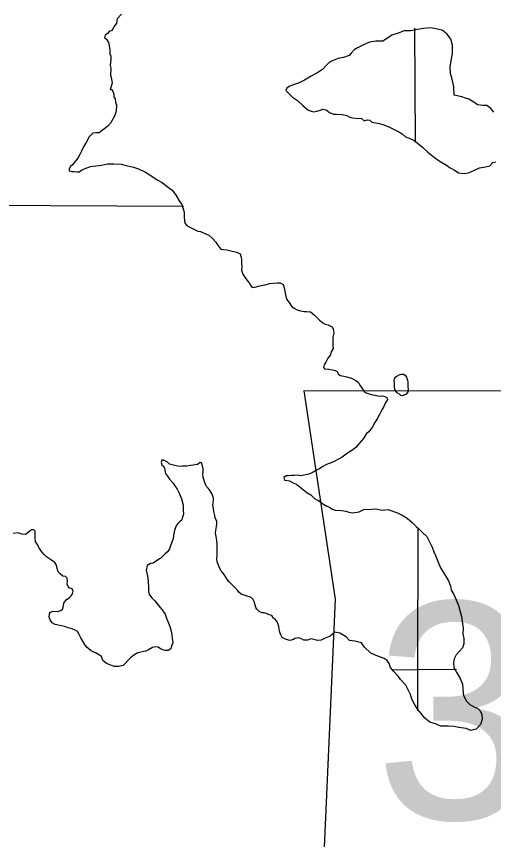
# Model space of a CAD drawing. Extents: x 77230 to 630905, y 790554 to 1662844.
# Drawn here: x 303084 to 308314, y 1578451 to 1587473 of the extents above; entities that cross this region are included whole.
import ezdxf

# ---------------------------------------------------------------- set-up
doc = ezdxf.new("R2010")
doc.units = 0
for name, color, linetype in [('Level 15', 7, 'Continuous'), ('Level 16', 7, 'Continuous'), ('Level 17', 7, 'Continuous'), ('Level 24', 7, 'Continuous')]:
    doc.layers.add(name, color=color, linetype=linetype)

msp = doc.modelspace()

# ---------------------------------------------------------------- linework, layer by layer
at = {"layer": 'Level 15'}
msp.add_lwpolyline([(299812.2, 1585441.6), (301992.1, 1585408.8), (304916.6, 1585392.6)], dxfattribs=at)
at = {"layer": 'Level 16'}
for points in [[(307448.6, 1587343.6), (307454.7, 1586096.4)], [(307485.3, 1581862), (307482.3, 1580303), (307479.7, 1579860.4)], [(307909.7, 1580315.1), (307480.2, 1580311), (307210.3, 1580306.9)]]:
    msp.add_lwpolyline(points, dxfattribs=at)
at = {"layer": 'Level 17'}
for points in [[(304235.2, 1587497.3), (304187.7, 1587446.9), (304185.9, 1587428.9), (304180.2, 1587396.8), (304160.4, 1587368.7), (304140.7, 1587336.5), (304125, 1587314.3), (304105, 1587312.2), (304081.3, 1587286), (304055.5, 1587267.8), (304049.7, 1587239.7), (304069.8, 1587223.9), (304092, 1587188), (304102.3, 1587152.1), (304106.6, 1587110.1), (304106.9, 1587074.1), (304109, 1587062.1), (304117.2, 1587038.1), (304119.5, 1587002.1), (304115.7, 1586974.1), (304112, 1586936), (304120.2, 1586906.1), (304120.4, 1586882.1), (304116.7, 1586854), (304114.9, 1586828), (304121.1, 1586804), (304127.2, 1586784.1), (304133.5, 1586740.1), (304112.1, 1586671.9), (304132.1, 1586674.1)], [(308318.4, 1586425.1), (308284.2, 1586462.9), (308242, 1586496.6), (308198.1, 1586498.2), (308140.2, 1586505.8), (308098.1, 1586533.5), (308041.9, 1586567), (308007.9, 1586578.8), (307965.9, 1586592.4), (307881.9, 1586611.8), (307879.2, 1586701.8), (307862.6, 1586785.7), (307844.1, 1586847.6), (307839.6, 1586915.6), (307848.9, 1586991.7), (307864.3, 1587065.9), (307865.6, 1587159.9), (307847.1, 1587225.8), (307806.7, 1587279.5), (307750.5, 1587323.1), (307626.6, 1587348.1), (307546.8, 1587339.5), (307481.1, 1587329), (307407.4, 1587316.4), (307335.5, 1587313.8), (307267.9, 1587291.3), (307200.2, 1587266.7), (307140.7, 1587228.2)], [(307140.7, 1587228.2), (307099, 1587203.9), (307023.2, 1587201.3), (306953.4, 1587190.7), (306887.8, 1587162.2), (306824.2, 1587129.7), (306786.5, 1587105.4), (306752.8, 1587071.1), (306733.1, 1587044.9), (306669.4, 1587022.4), (306611.6, 1587011.9), (306557.9, 1586989.5), (306514.2, 1586967.1), (306480.5, 1586936.8), (306439, 1586892.5), (306389.4, 1586860.1), (306313.9, 1586817.4), (306242.4, 1586774.9), (306184.8, 1586744.4), (306119.1, 1586723.9), (306075.3, 1586705.5), (306049.6, 1586685.3), (306035.8, 1586661.2), (306061.9, 1586635.4), (306112.2, 1586589.7), (306166.4, 1586552.1), (306224.7, 1586496.6), (306278.9, 1586451), (306305, 1586437.2), (306339, 1586429.4), (306376.8, 1586435.7), (306418.7, 1586444.1), (306444.5, 1586456.3), (306478.5, 1586450.6), (306516.6, 1586418.8), (306560.7, 1586403.2), (306594.6, 1586401.5)], [(304132.1, 1586674.1), (304152.5, 1586620.2), (304150.7, 1586592.2), (304166.8, 1586570.3), (304171.1, 1586532.3), (304179.4, 1586502.3), (304181.3, 1586504.4), (304175.9, 1586434.3), (304158.4, 1586380.1), (304130.9, 1586327.9), (304115.1, 1586301.7), (304085.4, 1586271.5), (304051.7, 1586245.2), (304025.9, 1586227), (303992.2, 1586198.7), (303954.3, 1586198.4), (303922.4, 1586194.1)], [(306560.7, 1586403.2), (306656.5, 1586397.9), (306704.4, 1586388.3), (306738.5, 1586368.6), (306768.5, 1586362.8), (306838.4, 1586353.4), (306864.3, 1586357.6), (306894.5, 1586327.8), (306928.3, 1586338.1), (306958.3, 1586336.3), (306978.4, 1586314.5), (307046.3, 1586303), (307100.3, 1586289.4), (307166.4, 1586261.9), (307218.5, 1586238.3), (307274.6, 1586206.7), (307312.7, 1586185), (307350.8, 1586153.3), (307390.9, 1586137.6), (307442.9, 1586114), (307497.2, 1586072.4), (307537.3, 1586038.7), (307595.6, 1585985.2), (307665.9, 1585925.7), (307718.1, 1585890.1), (307798.3, 1585844.7), (307840.4, 1585815), (307892.6, 1585783.4), (307928.7, 1585759.7), (307992.6, 1585750.2), (308040.4, 1585758.6), (308104, 1585789.1), (308159.7, 1585813.6), (308227.5, 1585824.1), (308275.3, 1585836.5), (308304.9, 1585870.7), (308340.7, 1585881)], [(303922.4, 1586194.1), (303878.9, 1586149.8), (303867.1, 1586123.7), (303849.4, 1586091.5), (303823.8, 1586051.3), (303796.3, 1585997), (303780.6, 1585960.9), (303757, 1585920.7), (303725.4, 1585880.4), (303699.7, 1585846.2), (303677.9, 1585828), (303662.2, 1585803.9), (303660.4, 1585779.8), (303690.4, 1585772.1), (303716.3, 1585772.3), (303750.2, 1585768.5), (303772.2, 1585768.7), (303798, 1585786.9), (303835.8, 1585805.2), (303895.4, 1585827.7), (303955.2, 1585836.2), (304017, 1585844.7), (304082.8, 1585857.2), (304152.6, 1585855.8), (304230.5, 1585852.4), (304286.4, 1585838.8), (304366.4, 1585821.5), (304422.4, 1585801.9), (304498.5, 1585766.5), (304558.7, 1585730.9), (304624.9, 1585681.4), (304683, 1585653.9), (304723.2, 1585620.2), (304789.5, 1585568.7), (304827.7, 1585521), (304866.2, 1585453.2), (304896.5, 1585413.5), (304912.8, 1585365.6), (304921.1, 1585327.6), (304923.5, 1585277.6), (304927.9, 1585229.6), (304934.1, 1585203.6), (304956.2, 1585179.8), (305006.3, 1585152.2), (305072.4, 1585118.7), (305100.4, 1585116.9), (305148.4, 1585095.3), (305194.5, 1585075.6), (305234.7, 1585039.9), (305268.9, 1585000.2), (305289.1, 1584970.3), (305309.3, 1584940.5), (305325.4, 1584922.6), (305353.4, 1584918.8), (305391.3, 1584913.1), (305449.3, 1584901.6), (305501.3, 1584888), (305535.3, 1584872.2), (305547.6, 1584836.3), (305549.8, 1584804.3), (305552.1, 1584768.3), (305554.4, 1584728.3), (305552.8, 1584690.3), (305567.1, 1584648.4), (305589.3, 1584614.5), (305613.5, 1584578.7), (305633.7, 1584552.8), (305649.8, 1584527), (305670, 1584503.1), (305695.9, 1584505.3), (305737.7, 1584517.6), (305767.6, 1584523.9), (305809.4, 1584532.2), (305857.2, 1584544.6), (305903.1, 1584551), (305941, 1584553.3), (305976.9, 1584551.6), (306007, 1584533.8), (306019.2, 1584497.9), (306025.5, 1584461.9), (306033.8, 1584419.9), (306044.2, 1584374), (306072.4, 1584338.2), (306098.6, 1584298.4), (306128.8, 1584274.6), (306160.8, 1584258.9), (306196.8, 1584247.1), (306238.8, 1584239.5), (306264.7, 1584239.7), (306308.7, 1584234), (306328.8, 1584218.2), (306352.8, 1584200.4), (306379, 1584174.6), (306407.2, 1584142.8), (306441.3, 1584115), (306469.4, 1584101.2), (306501.4, 1584091.5), (306545.4, 1584071.8), (306557.6, 1584045.9), (306564, 1584001.9), (306554.4, 1583953.8)], [(306554.4, 1583953.8), (306550.8, 1583903.8), (306553.1, 1583867.8), (306555.3, 1583831.8), (306535.7, 1583797.6), (306528, 1583763.5), (306498.3, 1583727.3), (306474.7, 1583685.1), (306459, 1583654.9), (306449.3, 1583624.8), (306461.4, 1583608.9), (306509.3, 1583605.3), (306549.2, 1583599.6), (306579.2, 1583591.8), (306599.3, 1583580), (306609.4, 1583554), (306631.5, 1583536.2), (306653.5, 1583534.4), (306705.5, 1583522.8), (306763.5, 1583505.2), (306805.6, 1583483.6), (306833.7, 1583459.8), (306849.9, 1583431.9), (306866, 1583406), (306880.2, 1583384.1), (306894.3, 1583362.2), (306916.4, 1583346.4), (306940.4, 1583340.6), (306988.4, 1583324.9), (307018.4, 1583323.2), (307064.4, 1583309.5), (307096.3, 1583313.8), (307122.3, 1583306), (307148.3, 1583292.2), (307152.5, 1583270.2), (307130.8, 1583240), (307113.2, 1583197.9), (307089.5, 1583159.6), (307066, 1583111.4), (307040.4, 1583061.2), (307014.8, 1583023), (306987.2, 1582974.7), (306947.8, 1582918.4), (306922, 1582902.2), (306888.5, 1582845.9), (306839.1, 1582789.5), (306805.5, 1582749.2), (306759.9, 1582714.8), (306726.1, 1582692.5), (306700.3, 1582676.3), (306656.7, 1582641.9), (306607, 1582617.5), (306561.3, 1582591.2), (306513.6, 1582572.8), (306483.7, 1582562.5), (306442, 1582538.2), (306406.3, 1582515.9), (306382.4, 1582503.7), (306336.7, 1582479.3), (306301, 1582461), (306275.1, 1582450.8), (306235.2, 1582446.5), (306199.4, 1582438.2), (306169.4, 1582446), (306129.5, 1582441.6), (306099.6, 1582441.4), (306067.7, 1582439.2), (306041.7, 1582436.9), (306015.9, 1582420.7), (306022.2, 1582390.8), (306076.1, 1582381.2), (306112.2, 1582363.5), (306158.2, 1582343.8), (306212.4, 1582300.2), (306268.7, 1582254.7), (306310.8, 1582229), (306357, 1582187.3), (306395.1, 1582167.6), (306443.3, 1582132), (306485.4, 1582106.3), (306515.4, 1582094.5), (306545.5, 1582072.8), (306577.5, 1582063), (306649.4, 1582057.6), (306695.3, 1582051.9), (306727.3, 1582040.2), (306773.3, 1582030.5), (306841.1, 1582043.1), (306890.7, 1582069.5), (306982.5, 1582072.2), (307022.4, 1582076.5), (307094.3, 1582061.1), (307160.1, 1582067.6), (307270.2, 1582028.5), (307314.3, 1582006.8), (307368.4, 1581975.2), (307420.7, 1581927.6), (307466.9, 1581884), (307497, 1581858.2), (307533.3, 1581820.5), (307581.5, 1581770.8)], [(307301.9, 1583551.5), (307325.8, 1583551.7), (307343.9, 1583541.9), (307362, 1583518), (307370.2, 1583486.1), (307376.4, 1583464.1), (307376.6, 1583438.1), (307374.8, 1583414), (307379, 1583390.1), (307377.2, 1583366), (307367.4, 1583348), (307353.5, 1583329.8), (307337.6, 1583325.7), (307317.7, 1583313.5), (307299.7, 1583319.4), (307283.7, 1583331.3), (307259.6, 1583347.1), (307241.5, 1583365), (307233.4, 1583384.9), (307227.1, 1583414.9), (307229, 1583432.9), (307228.8, 1583452.9), (307226.6, 1583482.9), (307230.4, 1583500.9), (307244.2, 1583521.1), (307254.1, 1583531.2), (307280, 1583543.4)], [(307280, 1583543.4), (307301.9, 1583551.5)], [(306574.3, 1580722.3), (306522.8, 1580679.8), (306469.1, 1580657.4), (306425.3, 1580637), (306385.5, 1580632.7), (306357.5, 1580640.5), (306313.5, 1580652.1), (306305.5, 1580648.1), (306275.7, 1580637.8), (306235.8, 1580637.5), (306209.7, 1580649.3), (306179.7, 1580661.1), (306135.9, 1580654.7), (306120, 1580644.6), (306080.2, 1580632.3), (306040.2, 1580644), (305998.1, 1580665.7), (305977.8, 1580701.5), (305969.6, 1580733.5), (305963.4, 1580763.4), (305959.2, 1580787.4), (305948.9, 1580823.3), (305936.8, 1580847.3), (305916.6, 1580869.1), (305900.6, 1580879), (305882.4, 1580904.9), (305856.4, 1580912.7), (305832.4, 1580926.5), (305798.4, 1580934.2), (305776.4, 1580936), (305746.4, 1580951.8), (305718.2, 1580975.6), (305708.1, 1580995.5), (305699.9, 1581019.5), (305689.6, 1581061.4), (305677.5, 1581083.3), (305657.4, 1581103.2), (305625.3, 1581114.9), (305591.3, 1581124.7), (305549.3, 1581142.3), (305523.2, 1581164.2), (305507.1, 1581184), (305474.9, 1581215.8), (305448.7, 1581241.6), (305420.5, 1581271.4), (305398.4, 1581297.2), (305378.2, 1581325.1), (305360, 1581355), (305327.8, 1581396.7), (305313.6, 1581420.6), (305297.3, 1581458.5), (305283.1, 1581494.4), (305280.8, 1581528.4), (305284.5, 1581564.5), (305286.3, 1581586.5), (305286, 1581622.5), (305285.9, 1581640.5), (305283.5, 1581688.5), (305279.2, 1581728.5), (305272.9, 1581772.5), (305266.6, 1581808.5), (305268.3, 1581838.5), (305278, 1581880.6), (305281.7, 1581908.6), (305279.5, 1581936.6), (305263.2, 1581976.5), (305259, 1582002.5), (305246.7, 1582048.4), (305242.5, 1582078.4), (305236.2, 1582118.4), (305240, 1582140.4), (305243.7, 1582170.5), (305243.5, 1582194.5), (305229.2, 1582236.4), (305209, 1582272.3), (305186.8, 1582302.1), (305168.7, 1582322), (305148.4, 1582361.8), (305132, 1582421.7), (305125.7, 1582451.7), (305129.5, 1582483.7), (305131.2, 1582515.8), (305120.9, 1582561.7), (305112.7, 1582581.7), (305096.7, 1582583.5), (305084.9, 1582573.4), (305069, 1582563.3), (305021.2, 1582554.9), (304991.3, 1582550.7), (304951.4, 1582542.4), (304901.5, 1582542), (304871.6, 1582541.7), (304833.6, 1582547.4), (304763.7, 1582564.9), (304741.5, 1582588.7), (304701.5, 1582608.4), (304677.5, 1582610.2), (304669.7, 1582584.1), (304677.9, 1582558.2), (304694, 1582546.3), (304706.2, 1582520.4)], [(304706.2, 1582520.4), (304710.4, 1582494.4), (304718.6, 1582462.5), (304738.8, 1582432.6), (304761, 1582402.8), (304801.2, 1582357.1), (304821.4, 1582329.2), (304847.7, 1582291.4), (304870, 1582241.5), (304894.4, 1582183.7), (304912.9, 1582115.8), (304913.1, 1582097.8), (304913.4, 1582061.8), (304913.7, 1582015.8), (304904, 1581985.7), (304892.3, 1581949.6), (304876.4, 1581937.4), (304856.6, 1581919.3), (304838.9, 1581897.1), (304827.1, 1581873), (304817.4, 1581836.9), (304805.8, 1581784.8), (304802.1, 1581750.7), (304772.8, 1581670.5), (304763.1, 1581636.4), (304739.4, 1581604.2), (304711.7, 1581577.9), (304668.2, 1581535.6), (304652.2, 1581529.4), (304582.8, 1581478.9), (304554.9, 1581476.6), (304517.2, 1581454.3), (304507.6, 1581402.2), (304518, 1581354.3), (304524.2, 1581318.3), (304528.6, 1581272.3), (304531, 1581222.3), (304533.4, 1581170.3), (304539.7, 1581138.3), (304567.9, 1581098.5), (304600.1, 1581066.8), (304628.3, 1581033), (304658.5, 1580995.2), (304682.7, 1580969.4), (304713, 1580919.6), (304731.4, 1580865.7), (304755.8, 1580813.9), (304768.1, 1580774), (304780.3, 1580736), (304788.6, 1580696.1), (304792.9, 1580658.1), (304797.3, 1580606.1), (304787.6, 1580582), (304775.9, 1580541.9), (304748.1, 1580521.7), (304716.2, 1580521.4), (304688.2, 1580529.2), (304662.2, 1580543), (304636.1, 1580558.8), (304600.1, 1580564.5), (304576.3, 1580554.3), (304530.5, 1580531.9), (304502.7, 1580515.7), (304478.8, 1580511.5), (304415.1, 1580499), (304369.4, 1580472.6), (304335.7, 1580442.3), (304252.6, 1580359.6), (304206.8, 1580349.3), (304154.9, 1580348.9), (304118.9, 1580360.6), (304070.8, 1580380.2), (304032.6, 1580413.9), (304016.3, 1580455.8), (303994.3, 1580471.7), (303950.2, 1580497.3), (303926.1, 1580509.1), (303902.1, 1580520.9), (303857.9, 1580554.6), (303835.7, 1580582.5), (303815.5, 1580618.3), (303791.2, 1580662.1), (303772.9, 1580700), (303754.7, 1580731.9), (303728.7, 1580747.7), (303696.6, 1580759.4), (303652.7, 1580771.1), (303610.6, 1580784.8), (303576.6, 1580794.5), (303508.7, 1580808), (303476.6, 1580825.7), (303458.4, 1580853.6), (303442.2, 1580887.5), (303445.9, 1580923.5), (303455.7, 1580943.6), (303487.5, 1580955.9), (303535.5, 1580950.3), (303571.3, 1580960.6), (303591.1, 1580980.7), (303598.8, 1581016.8), (303604.6, 1581042.9)], [(303604.6, 1581042.9), (303628.2, 1581077.1), (303664, 1581103.4), (303685.7, 1581123.5), (303697.6, 1581143.7), (303705.3, 1581171.7), (303695.1, 1581199.7), (303659.1, 1581211.4), (303638.8, 1581249.2), (303642.5, 1581287.3), (303640.3, 1581315.3), (303620.2, 1581333.1), (303594.2, 1581338.9), (303562.1, 1581362.7), (303542, 1581384.5), (303529.7, 1581420.5), (303521.4, 1581458.4), (303505.2, 1581488.3), (303483.2, 1581502.1), (303457.1, 1581519.9), (303414.9, 1581549.6), (303386.8, 1581575.4), (303360.6, 1581605.2), (303336.4, 1581641.1), (303310.1, 1581686.9), (303293.9, 1581716.8), (303287.6, 1581754.7), (303289.2, 1581798.8), (303289, 1581830.8), (303274.9, 1581844.7), (303248.9, 1581846.5), (303215.2, 1581820.2), (303185.5, 1581795.9), (303143.6, 1581799.6), (303103.6, 1581811.3), (303049.7, 1581806.9)], [(307581.5, 1581770.8), (307611.9, 1581713), (307642.3, 1581657.2), (307660.7, 1581603.3), (307677, 1581563.5), (307707.5, 1581489.7), (307731.9, 1581429.8), (307786.5, 1581340.2), (307820.9, 1581286.5), (307841.3, 1581226.6), (307851.6, 1581182.6), (307875.9, 1581144.8), (307906.4, 1581077), (307930.8, 1581015.2), (307961.7, 1580895.4), (307970.1, 1580841.4), (307982.7, 1580765.5), (307979.2, 1580707.4), (307989.6, 1580655.5), (307988.1, 1580595.4), (307974.4, 1580551.3), (307942.8, 1580515), (307905.2, 1580476.7), (307881.6, 1580432.5), (307874, 1580386.4), (307880.4, 1580336.4), (307910.8, 1580276.6), (307947.2, 1580216.9), (307975.6, 1580155.1), (307978, 1580109.1), (307982.5, 1580049.1), (307984.6, 1580029.1), (308017, 1579967.3), (308055.2, 1579931.6), (308107.4, 1579902), (308139.4, 1579892.2), (308165.5, 1579866.4), (308185.8, 1579826.6), (308190.2, 1579768.6), (308172.7, 1579712.4), (308123.3, 1579660), (308065.5, 1579645.5), (308013.4, 1579669.1), (307933.6, 1579678.5), (307883.6, 1579690.1), (307815.7, 1579693.6), (307737.9, 1579692.9), (307677.8, 1579718.5), (307615.8, 1579738), (307561.6, 1579779.6), (307521.3, 1579831.3), (307485, 1579877), (307452.7, 1579926.8), (307420.2, 1579988.6), (307405.8, 1580042.5), (307373.5, 1580100.3), (307351.2, 1580142.1), (307292.8, 1580203.7), (307270.6, 1580241.5), (307218.2, 1580297.1), (307186, 1580334.9), (307171.7, 1580380.8), (307149.4, 1580414.7), (307115.3, 1580436.4), (307029.3, 1580467.7), (306969.2, 1580495.3), (306900.9, 1580558.8), (306866.6, 1580606.5), (306792.6, 1580623.9), (306736.6, 1580633.5), (306698.4, 1580671.2), (306628.3, 1580712.7), (306574.3, 1580722.3)]]:
    msp.add_lwpolyline(points, dxfattribs=at)
at = {"layer": 'Level 24'}
msp.add_lwpolyline([(306235.7, 1583368.1), (306578.3, 1581084.2), (306426, 1577620.3), (306730.6, 1577429.9), (307301.5, 1577429.9), (307301.5, 1576211.8), (312097.8, 1576211.8), (312326.2, 1576706.7), (312250, 1577506.1), (312364.2, 1578419.6), (312782.9, 1579142.9), (313049.4, 1579675.8), (313430.1, 1580246.8), (313658.4, 1580855.8), (313848.8, 1581350.7), (314191.4, 1581769.4), (314267.5, 1582035.8), (314115.2, 1582226.2), (312935.2, 1582226.2), (313201.7, 1582759.1), (313239.7, 1583101.7), (313081.9, 1583364.8)], close=True, dxfattribs=at)

# ---------------------------------------------------------------- texts
msp.add_text('303', height=2376, dxfattribs=at).set_placement((307008.1, 1578675.6))

doc.saveas('drawing.dxf')
